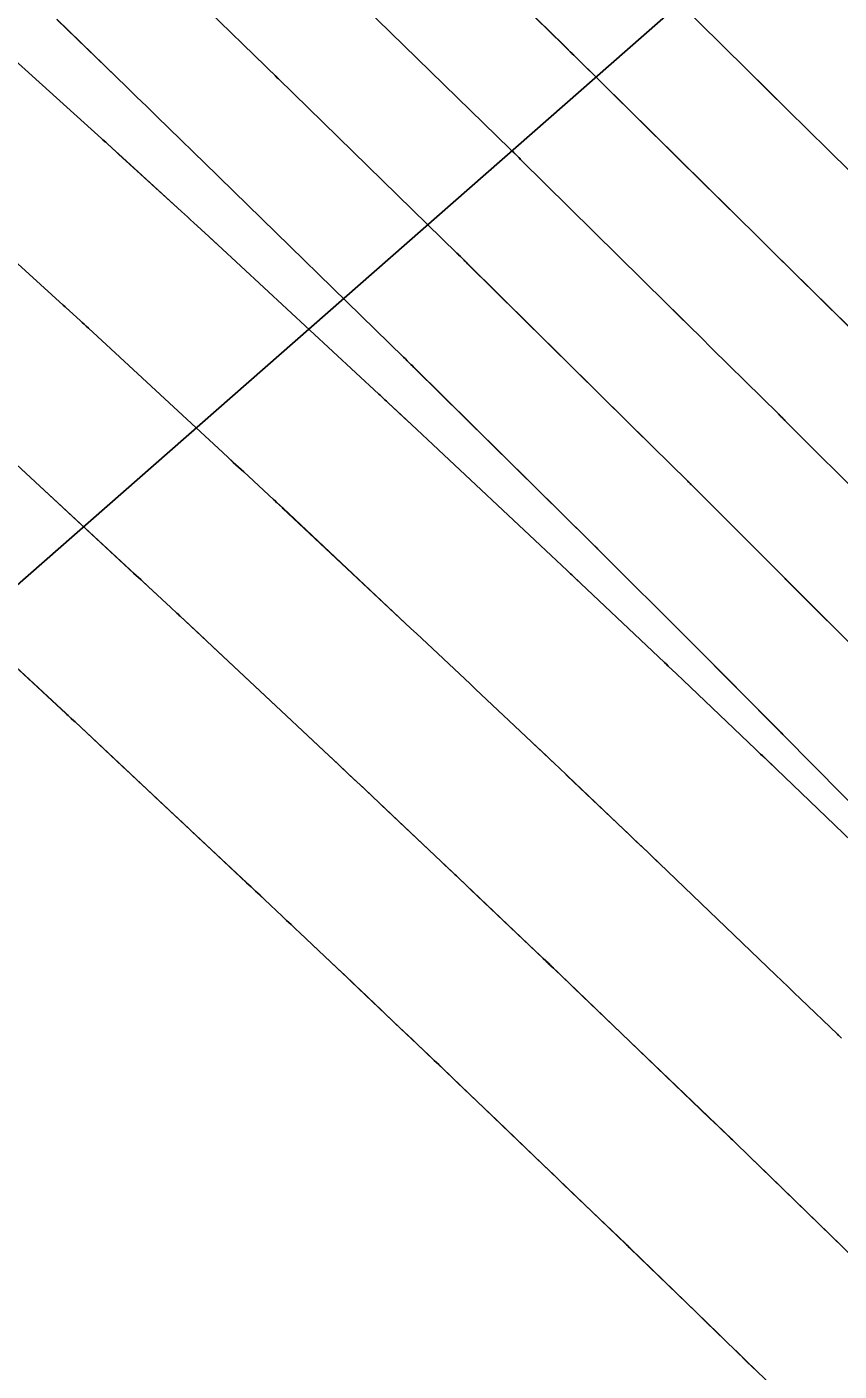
# Model space of a CAD drawing. Extents: x 954385 to 988206, y 1868364 to 1924553.
# Drawn here: x 955882.97 to 955904.77, y 1922926.39 to 1922962.47 of the extents above; entities that cross this region are included whole.
import ezdxf

# ---------------------------------------------------------------- set-up
doc = ezdxf.new("R2010")
doc.units = 0
for name, color, linetype in [('1', 7, 'Continuous'), ('Default', 7, 'Continuous'), ('Ex_Major Contours', 7, 'Continuous'), ('Ex_Minor Contours', 7, 'Continuous'), ('Slopes', 7, 'Continuous')]:
    doc.layers.add(name, color=color, linetype=linetype)

msp = doc.modelspace()

# ---------------------------------------------------------------- linework, layer by layer
at = {"layer": '1'}
for points in [[(955905.576, 1922953.886), (955902.958, 1922956.467), (955902.514, 1922956.904), (955902.071, 1922957.342), (955901.628, 1922957.78), (955901.185, 1922958.217), (955897.647, 1922961.715), (955897.602, 1922961.76), (955897.556, 1922961.805), (955897.464, 1922961.895), (955897.418, 1922961.94), (955897.372, 1922961.985), (955892.898, 1922966.356)], [(955899.071, 1922964.515), (955902.298, 1922961.324), (955902.843, 1922960.785), (955903.389, 1922960.246), (955903.935, 1922959.708), (955904.481, 1922959.169), (955908.01, 1922955.69)], [(955905.667, 1922949.559), (955903.316, 1922951.905), (955903.301, 1922951.919), (955903.287, 1922951.934), (955903.272, 1922951.949), (955903.258, 1922951.964), (955903.2, 1922952.023), (955903.186, 1922952.038), (955903.171, 1922952.053), (955903.156, 1922952.067), (955903.142, 1922952.082), (955901.357, 1922953.841), (955901.055, 1922954.139), (955900.753, 1922954.437), (955900.45, 1922954.736), (955900.149, 1922955.034), (955896.223, 1922958.915), (955896.177, 1922958.961), (955896.13, 1922959.007), (955896.036, 1922959.1), (955895.989, 1922959.146), (955895.942, 1922959.192), (955891.309, 1922963.718)], [(955887.846, 1922962.904), (955889.377, 1922961.413), (955889.434, 1922961.357), (955889.491, 1922961.302), (955889.606, 1922961.19), (955889.634, 1922961.163), (955889.663, 1922961.135), (955889.692, 1922961.107), (955889.72, 1922961.079), (955894.511, 1922956.398), (955894.56, 1922956.351), (955894.608, 1922956.304), (955894.704, 1922956.21), (955894.752, 1922956.162), (955894.8, 1922956.115), (955899.112, 1922951.851), (955899.273, 1922951.692), (955899.434, 1922951.533), (955899.595, 1922951.374), (955899.756, 1922951.215), (955900.707, 1922950.278), (955900.723, 1922950.262), (955900.739, 1922950.246), (955900.769, 1922950.215), (955900.785, 1922950.199), (955900.8, 1922950.183), (955903.235, 1922947.755), (955903.253, 1922947.736), (955903.272, 1922947.717), (955903.309, 1922947.679), (955903.327, 1922947.66), (955903.346, 1922947.641), (955905.573, 1922945.406)], [(955908.071, 1922938.613), (955903.279, 1922943.463), (955903.262, 1922943.481), (955903.228, 1922943.516), (955903.216, 1922943.528), (955903.211, 1922943.534), (955900.814, 1922945.938), (955900.802, 1922945.951), (955898.285, 1922948.462), (955898.273, 1922948.474), (955898.136, 1922948.609), (955898.076, 1922948.668), (955893.376, 1922953.315), (955893.327, 1922953.364), (955893.278, 1922953.412), (955893.179, 1922953.508), (955893.13, 1922953.557), (955893.081, 1922953.605), (955888.131, 1922958.44), (955888.076, 1922958.494), (955886.459, 1922960.069), (955886.188, 1922960.332), (955885.917, 1922960.596), (955885.645, 1922960.86), (955885.374, 1922961.123), (955883.776, 1922962.674)], [(955882.649, 1922961.576), (955884.972, 1922959.476), (955885.011, 1922959.442), (955885.049, 1922959.407), (955885.087, 1922959.372), (955885.126, 1922959.337), (955885.355, 1922959.128), (955885.432, 1922959.058), (955887.121, 1922957.518), (955887.202, 1922957.443), (955887.284, 1922957.368), (955887.366, 1922957.293), (955887.447, 1922957.218), (955887.854, 1922956.842), (955888.016, 1922956.691), (955888.098, 1922956.616), (955892.418, 1922952.614), (955892.451, 1922952.583), (955892.58, 1922952.463), (955892.625, 1922952.421), (955892.67, 1922952.379), (955893.092, 1922951.984), (955893.291, 1922951.797), (955897.474, 1922947.875), (955897.505, 1922947.847), (955897.535, 1922947.818), (955897.565, 1922947.79), (955897.595, 1922947.762), (955897.836, 1922947.534), (955900.082, 1922945.41), (955900.134, 1922945.361), (955900.186, 1922945.311), (955900.394, 1922945.114), (955902.526, 1922943.085), (955902.572, 1922943.041), (955902.618, 1922942.997), (955902.665, 1922942.953), (955902.711, 1922942.908), (955902.988, 1922942.642), (955903.08, 1922942.554), (955907.581, 1922938.235)], [(955882.423, 1922956.39), (955883.945, 1922955.003), (955884.114, 1922954.848), (955884.397, 1922954.591), (955884.453, 1922954.539), (955884.509, 1922954.488), (955884.566, 1922954.436), (955884.622, 1922954.384), (955888.231, 1922951.042), (955888.371, 1922950.912), (955888.511, 1922950.782), (955888.651, 1922950.653), (955888.791, 1922950.523), (955889.592, 1922949.781), (955889.632, 1922949.745), (955889.671, 1922949.708), (955889.827, 1922949.563), (955889.844, 1922949.547), (955893.28, 1922946.326), (955893.425, 1922946.191), (955893.569, 1922946.055), (955893.714, 1922945.919), (955893.859, 1922945.784), (955894.437, 1922945.242), (955894.581, 1922945.106), (955894.726, 1922944.97), (955894.87, 1922944.834), (955895.014, 1922944.698), (955896.516, 1922943.278), (955896.676, 1922943.127), (955896.836, 1922942.976), (955897.156, 1922942.673), (955897.236, 1922942.597), (955897.316, 1922942.521), (955897.396, 1922942.445), (955897.476, 1922942.37), (955899, 1922940.92), (955899.159, 1922940.769), (955899.317, 1922940.618), (955899.634, 1922940.317), (955899.713, 1922940.241), (955899.793, 1922940.166), (955899.872, 1922940.09), (955899.951, 1922940.014), (955903.064, 1922937.027), (955903.232, 1922936.866), (955903.399, 1922936.705), (955903.567, 1922936.544), (955903.735, 1922936.384), (955904.723, 1922935.435), (955904.757, 1922935.403), (955904.835, 1922935.327)], [(955906.5, 1922928.136), (955902.01, 1922932.496), (955901.968, 1922932.536), (955901.896, 1922932.606), (955897.663, 1922936.667), (955897.524, 1922936.801), (955897.385, 1922936.934), (955897.106, 1922937.201), (955897.037, 1922937.268), (955896.967, 1922937.335), (955896.897, 1922937.401), (955896.827, 1922937.468), (955894.88, 1922939.32), (955894.728, 1922939.465), (955894.575, 1922939.61), (955894.537, 1922939.646), (955894.499, 1922939.682), (955894.461, 1922939.718), (955894.422, 1922939.754), (955894.173, 1922939.99), (955894.092, 1922940.066), (955892.481, 1922941.59), (955892.199, 1922941.856), (955891.917, 1922942.122), (955891.634, 1922942.388), (955891.351, 1922942.654), (955887.959, 1922945.833), (955887.775, 1922946.005), (955887.591, 1922946.177), (955887.082, 1922946.654), (955887.04, 1922946.694), (955886.998, 1922946.733), (955886.843, 1922946.877), (955886.832, 1922946.887), (955886.236, 1922947.439), (955886.035, 1922947.625), (955885.834, 1922947.811), (955882.185, 1922951.189)], [(955903.882, 1922925.105), (955901.72, 1922927.203), (955901.463, 1922927.453), (955901.205, 1922927.703), (955900.948, 1922927.953), (955900.691, 1922928.203), (955899.156, 1922929.693), (955899.1, 1922929.746), (955899.049, 1922929.796), (955899.042, 1922929.803), (955897.591, 1922931.195), (955897.346, 1922931.429), (955897.102, 1922931.664), (955896.858, 1922931.898), (955896.614, 1922932.132), (955894.375, 1922934.279), (955894.258, 1922934.391), (955894.141, 1922934.503), (955894.024, 1922934.615), (955893.906, 1922934.727), (955893.436, 1922935.174), (955893.319, 1922935.286), (955893.201, 1922935.398), (955893.084, 1922935.509), (955892.966, 1922935.621), (955892.061, 1922936.481), (955891.871, 1922936.662), (955891.681, 1922936.842), (955891.491, 1922937.023), (955891.3, 1922937.203), (955890.297, 1922938.151), (955890.178, 1922938.263), (955890.06, 1922938.376), (955889.941, 1922938.488), (955889.822, 1922938.6), (955889.346, 1922939.05), (955889.227, 1922939.163), (955889.108, 1922939.275), (955888.989, 1922939.387), (955888.869, 1922939.499), (955887.799, 1922940.502), (955887.58, 1922940.707), (955887.362, 1922940.912), (955887.144, 1922941.116), (955886.925, 1922941.321), (955884.265, 1922943.814), (955884.23, 1922943.846), (955884.161, 1922943.91), (955884.064, 1922944.001), (955884.031, 1922944.031), (955884.015, 1922944.046), (955881.078, 1922946.765)]]:
    msp.add_lwpolyline(points, dxfattribs=at)
at = {"layer": 'Default'}
msp.add_arc((955068.332, 1922107.114), 1145.916, 31.460692, 46.414195, dxfattribs=at)
at = {"layer": 'Ex_Major Contours'}
for points in [[(955891.309, 1922963.717), (955895.941, 1922959.191), (955895.988, 1922959.145), (955896.035, 1922959.099), (955896.129, 1922959.006), (955896.153, 1922958.983), (955896.176, 1922958.96), (955896.2, 1922958.937), (955896.223, 1922958.914), (955900.148, 1922955.035), (955900.45, 1922954.737), (955900.752, 1922954.438), (955901.055, 1922954.14), (955901.357, 1922953.842), (955903.142, 1922952.083), (955903.157, 1922952.068), (955903.171, 1922952.054), (955903.186, 1922952.039), (955903.2, 1922952.024), (955903.258, 1922951.964), (955903.272, 1922951.95), (955903.287, 1922951.935), (955903.301, 1922951.92), (955903.316, 1922951.906), (955905.667, 1922949.559)], [(955906.455, 1922928.178), (955902.573, 1922931.949), (955902.457, 1922932.063), (955902.34, 1922932.176), (955901.99, 1922932.516), (955901.978, 1922932.527), (955901.908, 1922932.594), (955901.877, 1922932.624), (955901.536, 1922932.951), (955901.415, 1922933.066), (955901.294, 1922933.182), (955897.038, 1922937.265), (955897.002, 1922937.3), (955896.966, 1922937.334), (955896.93, 1922937.368), (955896.895, 1922937.402), (955896.607, 1922937.676), (955894.58, 1922939.605), (955894.539, 1922939.644), (955894.499, 1922939.682), (955894.458, 1922939.721), (955894.417, 1922939.759), (955894.214, 1922939.951), (955894.092, 1922940.067), (955892.084, 1922941.966), (955892.001, 1922942.044), (955891.918, 1922942.123), (955891.834, 1922942.202), (955891.75, 1922942.28), (955891.332, 1922942.672), (955891.164, 1922942.829), (955891.08, 1922942.908), (955887.082, 1922946.654), (955887.061, 1922946.674), (955887.04, 1922946.694), (955887.019, 1922946.714), (955886.998, 1922946.733), (955886.843, 1922946.876), (955886.831, 1922946.886), (955882.824, 1922950.598)]]:
    msp.add_lwpolyline(points, dxfattribs=at)
at = {"layer": 'Ex_Minor Contours'}
for points in [[(955905.576, 1922953.887), (955902.958, 1922956.468), (955902.514, 1922956.905), (955902.071, 1922957.343), (955901.627, 1922957.78), (955901.184, 1922958.218), (955897.647, 1922961.714), (955897.601, 1922961.759), (955897.555, 1922961.804), (955897.44, 1922961.917), (955897.395, 1922961.962), (955897.372, 1922961.984), (955892.897, 1922966.356)], [(955908.011, 1922955.691), (955904.481, 1922959.17), (955903.935, 1922959.709), (955903.389, 1922960.247), (955902.843, 1922960.786), (955902.298, 1922961.325), (955899.071, 1922964.514)], [(955887.845, 1922962.903), (955889.376, 1922961.413), (955889.462, 1922961.329), (955889.606, 1922961.19), (955889.634, 1922961.162), (955889.663, 1922961.134), (955889.691, 1922961.107), (955889.72, 1922961.079), (955894.511, 1922956.397), (955894.559, 1922956.35), (955894.607, 1922956.303), (955894.703, 1922956.209), (955894.727, 1922956.185), (955894.751, 1922956.161), (955894.775, 1922956.138), (955894.799, 1922956.114), (955899.112, 1922951.852), (955899.273, 1922951.693), (955899.434, 1922951.534), (955899.595, 1922951.375), (955899.756, 1922951.216), (955900.708, 1922950.279), (955900.723, 1922950.263), (955900.739, 1922950.247), (955900.769, 1922950.216), (955900.785, 1922950.2), (955900.8, 1922950.184), (955903.234, 1922947.755), (955903.252, 1922947.736), (955903.271, 1922947.717), (955903.308, 1922947.679), (955903.326, 1922947.66), (955903.345, 1922947.641), (955905.573, 1922945.406)], [(955883.775, 1922962.673), (955885.373, 1922961.123), (955885.645, 1922960.859), (955885.916, 1922960.596), (955886.187, 1922960.332), (955886.458, 1922960.068), (955888.075, 1922958.494), (955888.131, 1922958.44), (955893.08, 1922953.604), (955893.13, 1922953.556), (955893.179, 1922953.507), (955893.277, 1922953.411), (955893.302, 1922953.387), (955893.326, 1922953.363), (955893.351, 1922953.338), (955893.376, 1922953.314), (955898.076, 1922948.669), (955898.136, 1922948.61), (955898.274, 1922948.473), (955898.285, 1922948.463), (955900.801, 1922945.951), (955900.814, 1922945.938), (955903.21, 1922943.533), (955903.222, 1922943.522), (955903.233, 1922943.51), (955903.262, 1922943.48), (955903.279, 1922943.463), (955908.071, 1922938.613)], [(955907.581, 1922938.235), (955903.08, 1922942.555), (955902.896, 1922942.732), (955902.711, 1922942.909), (955902.665, 1922942.953), (955902.619, 1922942.997), (955902.572, 1922943.041), (955902.526, 1922943.085), (955900.394, 1922945.115), (955900.29, 1922945.213), (955900.186, 1922945.312), (955900.16, 1922945.337), (955900.134, 1922945.361), (955900.108, 1922945.386), (955900.082, 1922945.411), (955897.835, 1922947.534), (955897.715, 1922947.648), (955897.594, 1922947.762), (955897.564, 1922947.79), (955897.534, 1922947.818), (955897.504, 1922947.847), (955897.474, 1922947.875), (955893.291, 1922951.799), (955893.158, 1922951.924), (955893.025, 1922952.048), (955892.671, 1922952.381), (955892.626, 1922952.423), (955892.582, 1922952.464), (955892.428, 1922952.608), (955892.419, 1922952.616), (955888.097, 1922956.617), (955887.854, 1922956.843), (955887.447, 1922957.219), (955887.366, 1922957.294), (955887.284, 1922957.369), (955887.203, 1922957.444), (955887.121, 1922957.518), (955885.432, 1922959.06), (955885.279, 1922959.199), (955885.126, 1922959.338), (955885.088, 1922959.373), (955885.049, 1922959.408), (955885.011, 1922959.443), (955884.973, 1922959.478), (955882.649, 1922961.578)], [(955904.824, 1922935.336), (955904.756, 1922935.403), (955904.74, 1922935.419), (955904.723, 1922935.435), (955903.735, 1922936.384), (955903.567, 1922936.545), (955903.399, 1922936.705), (955903.232, 1922936.866), (955903.064, 1922937.027), (955899.951, 1922940.015), (955899.872, 1922940.091), (955899.793, 1922940.166), (955899.714, 1922940.242), (955899.634, 1922940.317), (955899.238, 1922940.695), (955899.079, 1922940.845), (955899, 1922940.921), (955897.477, 1922942.37), (955897.397, 1922942.446), (955897.317, 1922942.522), (955897.237, 1922942.598), (955897.157, 1922942.673), (955896.756, 1922943.052), (955896.596, 1922943.203), (955896.516, 1922943.279), (955895.013, 1922944.698), (955894.869, 1922944.834), (955894.725, 1922944.97), (955894.581, 1922945.106), (955894.436, 1922945.242), (955893.858, 1922945.784), (955893.714, 1922945.919), (955893.569, 1922946.055), (955893.425, 1922946.19), (955893.28, 1922946.326), (955889.845, 1922949.548), (955889.823, 1922949.569), (955889.778, 1922949.611), (955889.672, 1922949.71), (955889.633, 1922949.746), (955889.594, 1922949.782), (955888.792, 1922950.525), (955888.511, 1922950.784), (955888.231, 1922951.044), (955884.622, 1922954.384), (955884.566, 1922954.436), (955884.51, 1922954.487), (955884.453, 1922954.539), (955884.397, 1922954.591), (955884.114, 1922954.849), (955884.001, 1922954.952), (955883.945, 1922955.003), (955882.423, 1922956.391)], [(955882.752, 1922945.214), (955884.014, 1922944.045), (955884.047, 1922944.015), (955884.08, 1922943.984), (955884.195, 1922943.878), (955884.239, 1922943.838), (955884.256, 1922943.822), (955884.265, 1922943.814), (955885.537, 1922942.622), (955885.752, 1922942.42), (955885.967, 1922942.219), (955886.182, 1922942.017), (955886.397, 1922941.816), (955888.87, 1922939.499), (955888.989, 1922939.387), (955889.108, 1922939.275), (955889.228, 1922939.163), (955889.347, 1922939.05), (955889.822, 1922938.601), (955889.941, 1922938.488), (955890.06, 1922938.376), (955890.179, 1922938.263), (955890.298, 1922938.151), (955891.447, 1922937.064), (955891.564, 1922936.953), (955891.681, 1922936.843), (955891.798, 1922936.732), (955891.915, 1922936.621), (955892.498, 1922936.065), (955892.848, 1922935.732), (955893.759, 1922934.866), (955893.95, 1922934.684), (955894.14, 1922934.502), (955894.33, 1922934.32), (955894.52, 1922934.138), (955895.59, 1922933.112), (955895.831, 1922932.88), (955896.073, 1922932.649), (955896.314, 1922932.417), (955896.556, 1922932.185), (955899.046, 1922929.798), (955899.065, 1922929.781), (955899.097, 1922929.75), (955899.14, 1922929.709), (955899.16, 1922929.689), (955901.529, 1922927.389), (955901.788, 1922927.137), (955902.048, 1922926.885), (955902.307, 1922926.633), (955902.567, 1922926.381)]]:
    msp.add_lwpolyline(points, dxfattribs=at)
at = {"layer": 'Slopes'}
msp.add_lwpolyline([(955907.131, 1922968.928), (955850.387, 1922919.125), (955852.313, 1922924.808), (955850.387, 1922919.125), (955856.271, 1922920.298)], dxfattribs=at)

doc.saveas('drawing.dxf')
